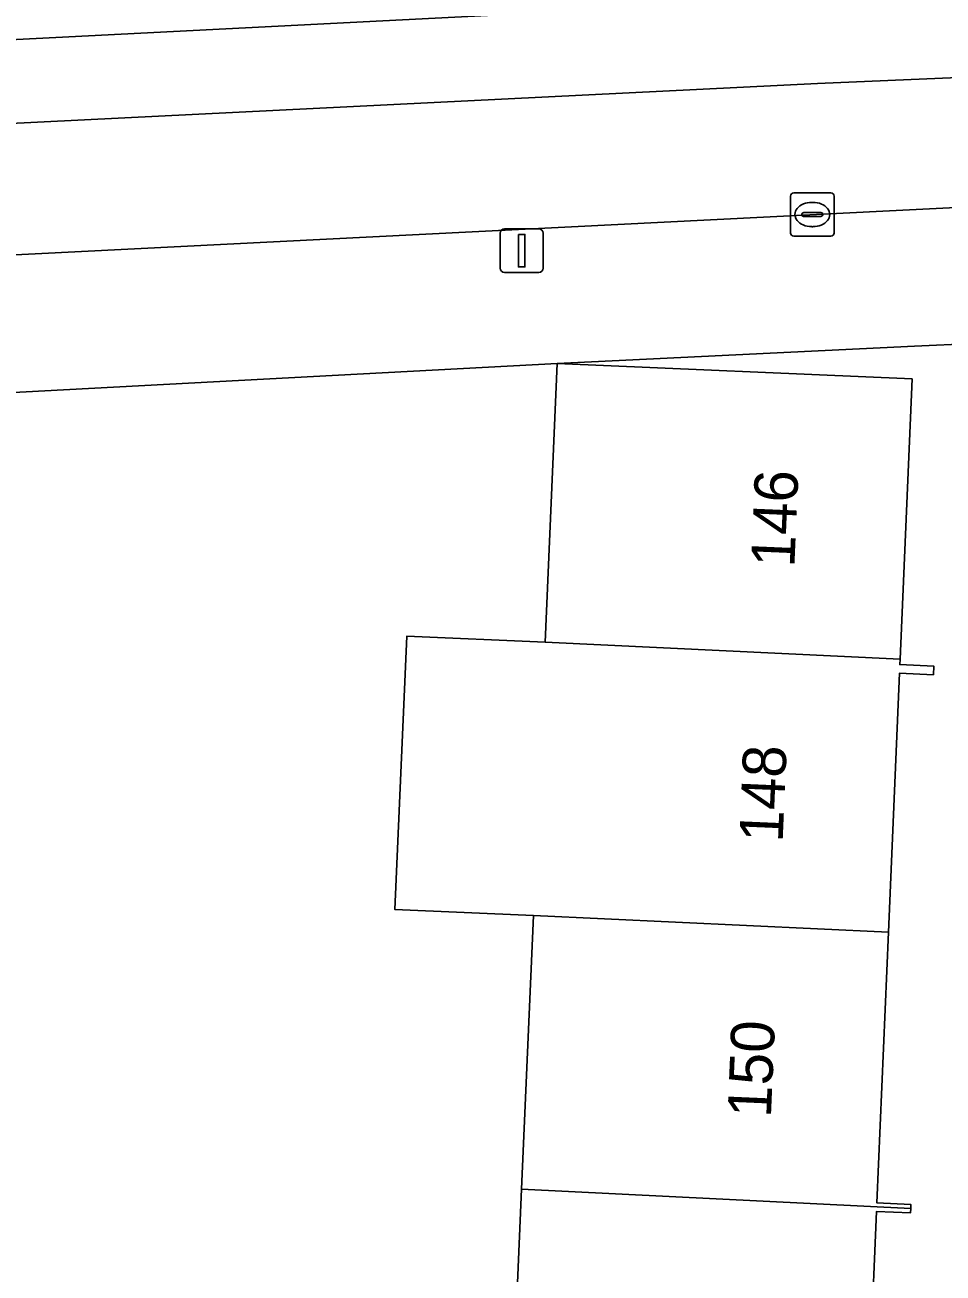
# Model space of a CAD drawing. Extents: x 161084 to 161928, y 385354 to 386522.
# Drawn here: x 161447.45 to 161468.59, y 386286.64 to 386315.36 of the extents above; entities that cross this region are included whole.
import ezdxf

# ---------------------------------------------------------------- set-up
doc = ezdxf.new("R2010")
doc.units = 0
for name, color, linetype in [('IMGEO_Erf', 7, 'Continuous'), ('IMGEO_Fietspad_gesloten', 7, 'Continuous'), ('IMGEO_Groenvoorziening', 7, 'Continuous'), ('IMGEO_Hek', 7, 'Continuous'), ('IMGEO_Kolk', 7, 'Continuous'), ('IMGEO_Lichtmast', 7, 'Continuous'), ('IMGEO_Pand', 7, 'Continuous'), ('IMGEO_Pand_nummerreeks', 7, 'Continuous'), ('IMGEO_Voetpad_open', 7, 'Continuous')]:
    doc.layers.add(name, color=color, linetype=linetype)

msp = doc.modelspace()

# ---------------------------------------------------------------- linework, layer by layer
at = {"layer": 'IMGEO_Erf'}
for points in [[(161417.105, 386315.861), (161414.877, 386313.382), (161466.536, 386316.019)], [(161470.642, 386308.097), (161467.928, 386307.968), (161459.7, 386307.571), (161467.872, 386307.217), (161467.596, 386300.77), (161467.591, 386300.643), (161468.373, 386300.61), (161468.364, 386300.41), (161467.583, 386300.443), (161467.328, 386294.486), (161467.062, 386288.254), (161467.846, 386288.216), (161467.841, 386288.123), (161467.836, 386288.021), (161467.053, 386288.054), (161466.79, 386281.887)], [(161419.017, 386254.155), (161449.229, 386255.701), (161465.707, 386256.531), (161457.528, 386256.868), (161457.807, 386263.385), (161458.076, 386269.67), (161454.525, 386269.822), (161454.795, 386276.126), (161455.371, 386276.101), (161455.641, 386282.397), (161458.616, 386282.269), (161458.886, 386288.572), (161459.156, 386294.866), (161455.97, 386295.003), (161456.24, 386301.297), (161459.425, 386301.161), (161459.7, 386307.571), (161442.294, 386306.644)]]:
    msp.add_lwpolyline(points, dxfattribs=at)
at = {"layer": 'IMGEO_Fietspad_gesloten'}
for points in [[(161500, 386315.742), (161476.063, 386314.508), (161474.069, 386314.405), (161471.131, 386314.245), (161468.938, 386314.153), (161465.698, 386314.017), (161423.741, 386311.94), (161417.073, 386311.567), (161412.933, 386311.331), (161411.375, 386309.811)], [(161412.836, 386307.825), (161413.002, 386307.889), (161413.765, 386308.138), (161414.548, 386308.317), (161415.343, 386308.426), (161416.541, 386308.553), (161422.323, 386308.836), (161444.331, 386309.926), (161465.522, 386310.997), (161484.037, 386311.922)]]:
    msp.add_lwpolyline(points, dxfattribs=at)
at = {"layer": 'IMGEO_Groenvoorziening'}
msp.add_lwpolyline([(161417.073, 386311.567), (161423.741, 386311.94), (161465.698, 386314.017), (161468.938, 386314.153), (161468.857, 386316.137), (161466.536, 386316.019), (161414.877, 386313.382)], dxfattribs=at)
at = {"layer": 'IMGEO_Hek'}
msp.add_lwpolyline([(161414.877, 386313.382), (161466.536, 386316.019)], dxfattribs=at)
at = {"layer": 'IMGEO_Kolk'}
for p, q in [((161465.152, 386311.502), (161466.004, 386311.502)), ((161465.077, 386310.576), (161465.077, 386311.428)), ((161465.565, 386311.282), (161465.59, 386311.282)), ((161466.078, 386311.428), (161466.078, 386310.576)), ((161465.336, 386310.996), (161465.336, 386311.008)), ((161465.774, 386310.959), (161465.376, 386310.959)), ((161465.379, 386311.045), (161465.777, 386311.045)), ((161465.82, 386311.008), (161465.82, 386310.996)), ((161465.588, 386310.722), (161465.563, 386310.722)), ((161466.004, 386310.502), (161465.152, 386310.502))]:
    msp.add_line(p, q, dxfattribs=at)
for points in [[(161465.152, 386311.502), (161466.004, 386311.502)], [(161465.077, 386310.576), (161465.077, 386311.428)], [(161466.078, 386311.428), (161466.078, 386310.576)], [(161466.004, 386310.502), (161465.152, 386310.502)]]:
    msp.add_lwpolyline(points, dxfattribs=at)
for centre, radius, start, end in [((161465.154, 386311.426), 0.0765, 91.552, 178.448), ((161465.154, 386311.426), 0.0765, 91.552, 178.448), ((161466.002, 386311.426), 0.0765, 1.552, 88.448), ((161466.002, 386311.426), 0.0765, 1.552, 88.448), ((161465.376, 386311.005), 0.0403, 85.8775, 175.7526), ((161465.373, 386310.995), 0.0366, 178.938, 274.7102), ((161465.777, 386311.002), 0.043, 264.8664, 352.4533), ((161465.781, 386311.007), 0.0386, 1.7309, 96.639), ((161465.154, 386310.578), 0.0765, 181.552, 268.448), ((161465.154, 386310.578), 0.0765, 181.552, 268.448), ((161466.002, 386310.578), 0.0765, 271.552, 358.448), ((161466.002, 386310.578), 0.0765, 271.552, 358.448)]:
    msp.add_arc(centre, radius, start, end, dxfattribs=at)
for centre, major_axis, ratio, start_param, end_param in [((161465.564, 386311.002), (-0.387, 0.002), 0.722429, 4.712389, 7.853982), ((161465.589, 386311.002), (-0.39, 0.002), 0.717154, 1.570796, 4.712389)]:
    msp.add_ellipse(centre, major_axis=major_axis, ratio=ratio, start_param=start_param, end_param=end_param, dxfattribs=at)
at = {"layer": 'IMGEO_Lichtmast'}
for p, q in [((161458.49, 386310.67), (161459.28, 386310.67)), ((161459.28, 386310.67), (161458.49, 386310.67)), ((161458.39, 386309.77), (161458.39, 386310.57)), ((161458.39, 386310.57), (161458.39, 386309.77)), ((161459.38, 386310.57), (161459.38, 386309.77)), ((161459.38, 386309.77), (161459.38, 386310.57)), ((161459.28, 386309.67), (161458.49, 386309.67)), ((161458.49, 386309.67), (161459.28, 386309.67))]:
    msp.add_line(p, q, dxfattribs=at)
msp.add_lwpolyline([(161458.81, 386310.545), (161458.96, 386310.545), (161458.96, 386309.795), (161458.81, 386309.795), (161458.81, 386310.545)], dxfattribs=at)
for centre, start, end in [((161458.49, 386310.57), 90, 180), ((161458.49, 386310.57), 90, 180), ((161459.28, 386310.57), 0, 90), ((161459.28, 386310.57), 360, 90), ((161458.49, 386309.77), 180, 270), ((161458.49, 386309.77), 180, 270), ((161459.28, 386309.77), 270, 0), ((161459.28, 386309.77), 270, 0)]:
    msp.add_arc(centre, 0.1, start, end, dxfattribs=at)
at = {"layer": 'IMGEO_Pand'}
for points in [[(161467.596, 386300.77), (161467.872, 386307.217), (161459.7, 386307.571), (161459.425, 386301.161)], [(161467.328, 386294.486), (161467.583, 386300.443), (161468.364, 386300.41), (161468.373, 386300.61), (161467.591, 386300.643), (161467.596, 386300.77), (161459.425, 386301.161), (161456.24, 386301.297), (161455.97, 386295.003), (161459.156, 386294.866)], [(161467.328, 386294.486), (161459.156, 386294.866), (161458.886, 386288.572), (161467.841, 386288.123), (161467.846, 386288.216), (161467.062, 386288.254)], [(161458.886, 386288.572), (161458.616, 386282.269), (161466.79, 386281.887), (161467.053, 386288.054), (161467.836, 386288.021), (161467.841, 386288.123)]]:
    msp.add_lwpolyline(points, close=True, dxfattribs=at)
at = {"layer": 'IMGEO_Voetpad_open'}
for points in [[(161543.877, 386311.763), (161545.659, 386311.86), (161544.986, 386315.062), (161542.763, 386314.862), (161524.991, 386313.954), (161502.712, 386312.843), (161500, 386312.709), (161484.037, 386311.922), (161465.522, 386310.997), (161444.331, 386309.926), (161422.323, 386308.836), (161416.541, 386308.553), (161415.343, 386308.426), (161414.548, 386308.317), (161413.765, 386308.138), (161413.002, 386307.889), (161412.836, 386307.825), (161413.777, 386301.99)], [(161416.386, 386305.336), (161417.759, 386305.421), (161432.227, 386306.147), (161438.184, 386306.427), (161440.881, 386306.569), (161442.294, 386306.644), (161459.7, 386307.571), (161467.928, 386307.968), (161470.642, 386308.097), (161470.704, 386308.107), (161478.307, 386308.501), (161480.725, 386308.604), (161480.846, 386308.613), (161481.119, 386308.616), (161488.974, 386309.034), (161489.217, 386309.053), (161489.461, 386309.05), (161490.75, 386309.115), (161509.259, 386310.045), (161510.802, 386310.123), (161535.457, 386311.362), (161543.508, 386311.8), (161543.877, 386311.763)]]:
    msp.add_lwpolyline(points, dxfattribs=at)

# ---------------------------------------------------------------- texts
at = {"layer": 'IMGEO_Pand_nummerreeks'}
for s, rotation, p in [('146', 87.5542, (161465.163, 386302.871)), ('148', 87.5542, (161464.893, 386296.539)), ('150', 87.5537, (161464.623, 386290.203))]:
    msp.add_text(s, height=1, rotation=rotation, dxfattribs=at).set_placement(p)

doc.saveas('drawing.dxf')
